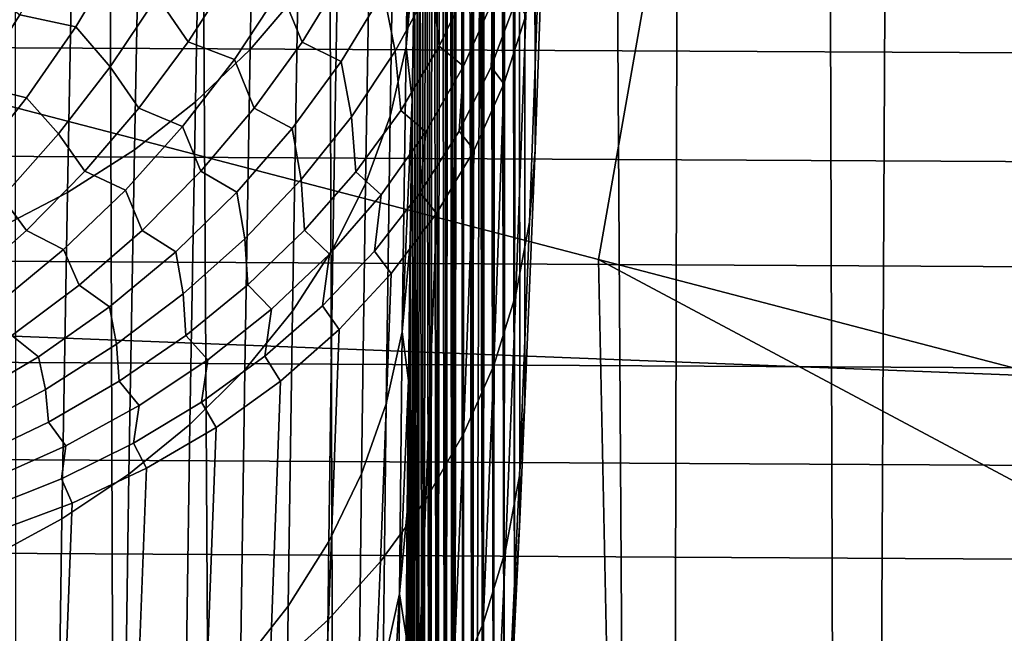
# Model space of a CAD drawing. Header units: metres. Extents: x -23 to 242, y -40 to 23.
# Tile 243 of 450: x 76.53 to 78.22, y -14.79 to -13.74. Entities that reach past the tile are written whole.
import ezdxf

# ---------------------------------------------------------------- set-up
doc = ezdxf.new("R2010")
doc.units = ezdxf.units.M
doc.layers.add('solid_10171013', color=7, linetype='CONTINUOUS')

msp = doc.modelspace()

# ---------------------------------------------------------------- linework, layer by layer
at = {"layer": 'solid_10171013'}
for points in [[(78.279602, -1.312585, 119.987442), (78.076111, -1.319882, 119.946007), (77.957283, -25.522482, 176.920624), (78.299881, -25.484135, 176.936905)], [(78.076111, -1.319882, 119.946007), (77.885521, -1.336332, 119.912155), (77.957283, -25.522482, 176.920624)], [(77.885521, -1.336332, 119.912155), (77.687111, -1.364008, 119.88208), (77.632545, -25.57803, 176.897049), (77.957283, -25.522482, 176.920624)], [(77.687111, -1.364008, 119.88208), (77.480713, -1.403638, 119.855354), (77.632545, -25.57803, 176.897049)], [(77.480713, -1.403638, 119.855354), (77.35891, -1.43177, 119.841019), (77.285042, -25.658356, 176.862946), (77.632545, -25.57803, 176.897049)], [(77.35891, -1.43177, 119.841019), (77.259872, -1.457137, 119.830032), (77.285042, -25.658356, 176.862946)], [(77.025963, -1.525386, 119.805641), (77.105217, -25.708006, 176.841873), (77.285042, -25.658356, 176.862946), (77.259872, -1.457137, 119.830032)], [(76.779129, -1.609206, 119.781021), (76.919991, -25.764688, 176.81781), (77.105217, -25.708006, 176.841873), (77.025963, -1.525386, 119.805641)], [(76.65094, -1.657381, 119.768585), (76.728935, -25.828882, 176.790558), (76.919991, -25.764688, 176.81781), (76.779129, -1.609206, 119.781021)], [(76.51915, -1.710208, 119.755974), (76.534325, -25.90023, 176.760269), (76.728935, -25.828882, 176.790558), (76.65094, -1.657381, 119.768585)], [(77.412956, -4.118424, 81.338028), (77.416595, -13.958958, 104.903931), (77.433266, -13.487743, 105.633011), (77.421776, -3.678463, 81.240959)], [(77.412956, -4.118424, 81.338028), (77.403984, -4.555848, 81.44725), (77.416595, -13.958958, 104.903931)], [(77.39489, -4.989824, 81.568375), (77.399323, -14.390687, 104.151001), (77.416595, -13.958958, 104.903931), (77.403984, -4.555848, 81.44725)], [(77.385704, -5.419877, 81.701286), (77.390511, -14.59171, 103.765648), (77.399323, -14.390687, 104.151001), (77.39489, -4.989824, 81.568375)], [(77.385704, -5.419877, 81.701286), (77.376442, -5.846385, 81.846085), (77.381622, -14.782187, 103.375587)], [(77.385704, -5.419877, 81.701286), (77.381622, -14.782187, 103.375587), (77.390511, -14.59171, 103.765648)], [(77.376442, -5.846385, 81.846085), (77.367142, -6.268453, 82.002449), (77.381622, -14.782187, 103.375587)], [(77.367142, -6.268453, 82.002449), (77.357834, -6.685653, 82.170235), (77.363724, -15.131604, 102.581032)], [(77.367142, -6.268453, 82.002449), (77.363724, -15.131604, 102.581032), (77.381622, -14.782187, 103.375587)], [(77.357834, -6.685653, 82.170235), (77.348541, -7.098331, 82.349564), (77.363724, -15.131604, 102.581032)], [(77.348541, -7.098331, 82.349564), (77.339287, -7.505612, 82.540031), (77.34584, -15.437934, 101.769958)], [(77.348541, -7.098331, 82.349564), (77.34584, -15.437934, 101.769958), (77.363724, -15.131604, 102.581032)], [(77.339287, -7.505612, 82.540031), (77.330116, -7.90712, 82.741478), (77.34584, -15.437934, 101.769958)], [(77.330116, -7.90712, 82.741478), (77.321045, -8.303163, 82.954041), (77.328156, -15.700561, 100.944214)], [(77.330116, -7.90712, 82.741478), (77.328156, -15.700561, 100.944214), (77.34584, -15.437934, 101.769958)], [(77.321045, -8.303163, 82.954041), (77.312096, -8.692895, 83.177246), (77.328156, -15.700561, 100.944214)], [(77.312096, -8.692895, 83.177246), (77.303314, -9.075996, 83.410919), (77.310867, -15.918808, 100.105888)], [(77.312096, -8.692895, 83.177246), (77.310867, -15.918808, 100.105888), (77.328156, -15.700561, 100.944214)], [(77.303314, -9.075996, 83.410919), (77.294701, -9.452734, 83.655212), (77.310867, -15.918808, 100.105888)], [(77.294701, -9.452734, 83.655212), (77.286301, -9.822297, 83.909561), (77.294182, -16.091948, 99.258102)], [(77.294701, -9.452734, 83.655212), (77.294182, -16.091948, 99.258102), (77.310867, -15.918808, 100.105888)], [(77.286301, -9.822297, 83.909561), (77.278137, -10.184416, 84.17382), (77.27829, -16.219667, 98.402855)], [(77.286301, -9.822297, 83.909561), (77.27829, -16.219667, 98.402855), (77.294182, -16.091948, 99.258102)], [(77.278137, -10.184416, 84.17382), (77.270226, -10.539316, 84.448112), (77.27829, -16.219667, 98.402855)], [(77.270226, -10.539316, 84.448112), (77.262596, -10.886238, 84.731834), (77.263351, -16.301653, 97.542229)], [(77.270226, -10.539316, 84.448112), (77.263351, -16.301653, 97.542229), (77.27829, -16.219667, 98.402855)], [(77.262596, -10.886238, 84.731834), (77.25528, -11.224964, 85.024826), (77.263351, -16.301653, 97.542229)], [(77.25528, -11.224964, 85.024826), (77.248276, -11.555678, 85.327225), (77.24955, -16.337673, 96.679352)], [(77.25528, -11.224964, 85.024826), (77.24955, -16.337673, 96.679352), (77.263351, -16.301653, 97.542229)], [(77.248276, -11.555678, 85.327225), (77.241631, -11.877666, 85.638344), (77.24955, -16.337673, 96.679352)], [(77.241631, -11.877666, 85.638344), (77.235344, -12.190756, 85.958054), (77.237038, -16.327736, 95.816284)], [(77.241631, -11.877666, 85.638344), (77.237038, -16.327736, 95.816284), (77.24955, -16.337673, 96.679352)], [(73.786926, -12.162126, 278.151978), (73.736084, -13.158262, 277.908447), (77.525085, -14.146414, 278.324738), (77.699768, -13.155432, 278.610291)], [(77.762283, -12.158971, 278.853668), (77.699768, -13.155432, 278.610291), (81.462616, -14.142085, 279.021484), (81.662148, -13.15027, 279.30661)], [(77.235344, -12.190756, 85.958054), (77.229446, -12.495094, 86.286476), (77.237038, -16.327736, 95.816284)], [(77.229446, -12.495094, 86.286476), (77.223953, -12.790014, 86.622856), (77.225945, -16.271858, 94.955009)], [(77.229446, -12.495094, 86.286476), (77.225945, -16.271858, 94.955009), (77.237038, -16.327736, 95.816284)], [(77.223953, -12.790014, 86.622856), (77.21888, -13.075388, 86.967079), (77.225945, -16.271858, 94.955009)], [(79.136246, -14.37956, 82.527496), (61.950001, -13.710911, 81.870796), (61.950001, -12.927774, 81.174362), (79.153137, -13.630587, 81.795929)], [(77.21888, -13.075388, 86.967079), (77.214241, -13.351324, 87.319244), (77.2164, -16.170288, 94.09874)], [(77.21888, -13.075388, 86.967079), (77.2164, -16.170288, 94.09874), (77.225945, -16.271858, 94.955009)], [(76.939995, -13.200727, 85.831451), (76.92894, -13.787313, 86.529922), (77.01062, -13.690911, 86.607826), (77.021523, -13.10867, 85.914597)], [(73.736084, -13.158262, 277.908447), (73.586159, -14.148391, 277.623413), (77.544098, -15.050838, 278.070862), (77.525085, -14.146414, 278.324738)], [(77.699768, -13.155432, 278.610291), (77.525085, -14.146414, 278.324738), (80.900841, -15.028711, 278.676392), (81.462616, -14.142085, 279.021484)], [(76.846603, -13.286207, 85.753952), (76.835403, -13.876846, 86.457329), (76.92894, -13.787313, 86.529922), (76.939995, -13.200727, 85.831451)], [(77.1772, -13.370214, 86.865562), (77.16851, -13.901137, 87.570923), (77.196213, -13.782496, 87.655724), (77.204758, -13.256309, 86.956665)], [(77.204758, -13.256309, 86.956665), (77.196213, -13.782496, 87.655724), (77.214241, -13.351324, 87.319244)], [(76.742271, -13.364273, 85.682854), (76.730942, -13.958633, 86.390755), (76.835403, -13.876846, 86.457329), (76.846603, -13.286207, 85.753952)], [(77.196213, -13.782496, 87.655724), (77.210045, -13.617224, 87.678551), (77.214241, -13.351324, 87.319244)], [(77.214241, -13.351324, 87.319244), (77.210045, -13.617224, 87.678551), (77.2164, -16.170288, 94.09874)], [(76.628014, -13.43416, 85.618858), (76.616562, -14.031875, 86.330856), (76.730942, -13.958633, 86.390755), (76.742271, -13.364273, 85.682854)], [(77.135361, -13.481336, 86.776474), (77.126526, -14.016893, 87.488022), (77.16851, -13.901137, 87.570923), (77.1772, -13.370214, 86.865562)], [(76.504951, -13.495183, 85.562584), (76.493393, -14.095852, 86.278214), (76.616562, -14.031875, 86.330856), (76.628014, -13.43416, 85.618858)], [(77.079651, -13.588585, 86.690285), (77.070671, -14.128631, 87.407837), (77.126526, -14.016893, 87.488022), (77.135361, -13.481336, 86.776474)], [(77.407379, -14.082794, 104.982796), (77.424286, -13.608936, 105.715881), (77.433266, -13.487743, 105.633011), (77.416595, -13.958958, 104.903931)], [(77.017815, -13.774563, 106.735832), (76.980865, -13.684128, 106.827332), (77.04892, -13.560212, 106.787163), (77.089203, -13.657169, 106.693932)], [(77.177238, -13.789775, 106.478111), (77.157135, -13.687992, 106.571762), (77.217102, -13.564916, 106.51429), (77.240379, -13.673148, 106.419945)], [(77.252563, -13.781361, 106.326218), (77.240379, -13.673148, 106.419945), (77.291138, -13.553532, 106.356018), (77.306602, -13.667831, 106.262199)], [(76.823151, -13.773882, 106.956245), (76.770081, -13.696259, 107.042297), (76.841667, -13.571504, 107.022064), (76.89875, -13.655543, 106.933205)], [(77.341492, -13.816878, 106.026657), (77.345924, -13.699268, 106.118462), (77.384117, -13.580079, 106.043472), (77.383469, -13.703594, 105.952263)], [(75.832878, -13.78096, 258.417297), (75.882835, -13.589205, 258.131622), (78.654533, -13.601978, 258.658173), (78.60495, -13.794395, 258.942688)], [(77.01062, -13.690911, 86.607826), (77.001503, -14.235256, 87.331146), (77.070671, -14.128631, 87.407837), (77.079651, -13.588585, 86.690285)], [(76.706406, -13.621028, 107.126694), (76.630539, -13.74803, 107.133301), (76.534851, -13.727837, 107.209991), (76.604744, -13.602803, 107.211342)], [(77.383743, -14.206779, 105.058601), (77.40094, -13.728787, 105.798157), (77.424286, -13.608936, 105.715881), (77.407379, -14.082794, 104.982796)], [(76.689545, -13.81671, 107.052559), (76.630539, -13.74803, 107.133301), (76.706406, -13.621028, 107.126694), (76.770081, -13.696259, 107.042297)], [(77.196213, -13.782496, 87.655724), (77.206322, -13.873026, 88.044991), (77.210045, -13.617224, 87.678551)], [(77.210045, -13.617224, 87.678551), (77.206322, -13.873026, 88.044991), (77.208511, -16.02338, 93.249565)], [(77.210045, -13.617224, 87.678551), (77.208511, -16.02338, 93.249565), (77.2164, -16.170288, 94.09874)], [(76.980865, -13.684128, 106.827332), (76.902077, -13.804164, 106.858704), (76.823151, -13.773882, 106.956245), (76.89875, -13.655543, 106.933205)], [(77.157135, -13.687992, 106.571762), (77.084831, -13.807536, 106.622055), (77.017815, -13.774563, 106.735832), (77.089203, -13.657169, 106.693932)], [(76.457893, -13.848057, 107.197975), (76.387009, -13.794171, 107.267464), (76.457809, -13.667937, 107.283905), (76.534851, -13.727837, 107.209991)], [(77.186752, -13.891321, 106.385246), (77.177238, -13.789775, 106.478111), (77.240379, -13.673148, 106.419945), (77.252563, -13.781361, 106.326218)], [(77.345924, -13.699268, 106.118462), (77.294327, -13.815666, 106.189713), (77.252563, -13.781361, 106.326218), (77.306602, -13.667831, 106.262199)], [(76.738716, -13.887577, 106.970207), (76.689545, -13.81671, 107.052559), (76.770081, -13.696259, 107.042297), (76.823151, -13.773882, 106.956245)], [(76.936012, -13.887634, 106.769844), (76.902077, -13.804164, 106.858704), (76.980865, -13.684128, 106.827332), (77.017815, -13.774563, 106.735832)], [(76.92894, -13.787313, 86.529922), (76.919693, -14.335726, 87.258705), (77.001503, -14.235256, 87.331146), (77.01062, -13.690911, 86.607826)], [(77.102303, -13.902326, 106.529968), (77.084831, -13.807536, 106.622055), (77.157135, -13.687992, 106.571762), (77.177238, -13.789775, 106.478111)], [(77.286919, -13.926708, 106.097984), (77.294327, -13.815666, 106.189713), (77.345924, -13.699268, 106.118462), (77.341492, -13.816878, 106.026657)], [(79.121178, -15.08926, 83.297096), (61.950001, -14.456623, 82.607292), (61.950001, -13.710911, 81.870796), (79.136246, -14.37956, 82.527496)], [(77.341492, -13.816878, 106.026657), (77.383469, -13.703594, 105.952263), (77.40094, -13.728787, 105.798157), (77.363464, -13.84602, 105.87896)], [(76.630539, -13.74803, 107.133301), (76.546471, -13.869864, 107.12896), (76.457893, -13.848057, 107.197975), (76.534851, -13.727837, 107.209991)], [(77.34597, -14.328041, 105.133087), (77.363464, -13.84602, 105.87896), (77.40094, -13.728787, 105.798157), (77.383743, -14.206779, 105.058601)], [(76.600838, -13.931726, 107.052757), (76.546471, -13.869864, 107.12896), (76.630539, -13.74803, 107.133301), (76.689545, -13.81671, 107.052559)], [(75.782242, -13.966457, 258.706879), (75.832878, -13.78096, 258.417297), (78.60495, -13.794395, 258.942688), (78.554665, -13.980502, 259.231171)], [(76.902077, -13.804164, 106.858704), (76.813316, -13.919168, 106.880989), (76.738716, -13.887577, 106.970207), (76.823151, -13.773882, 106.956245)], [(77.084831, -13.807536, 106.622055), (77.000908, -13.922375, 106.66468), (76.936012, -13.887634, 106.769844), (77.017815, -13.774563, 106.735832)], [(77.16851, -13.901137, 87.570923), (77.161621, -14.393567, 88.303642), (77.189445, -14.270533, 88.381889), (77.196213, -13.782496, 87.655724)], [(77.294327, -13.815666, 106.189713), (77.22982, -13.928172, 106.256561), (77.186752, -13.891321, 106.385246), (77.252563, -13.781361, 106.326218)], [(77.196213, -13.782496, 87.655724), (77.189445, -14.270533, 88.381889), (77.206322, -13.873026, 88.044991)], [(76.835403, -13.876846, 86.457329), (76.826035, -14.429054, 87.191231), (76.919693, -14.335726, 87.258705), (76.92894, -13.787313, 86.529922)], [(77.109756, -13.996741, 106.438766), (77.102303, -13.902326, 106.529968), (77.177238, -13.789775, 106.478111), (77.186752, -13.891321, 106.385246)], [(76.64621, -13.995605, 106.974945), (76.600838, -13.931726, 107.052757), (76.689545, -13.81671, 107.052559), (76.738716, -13.887577, 106.970207)], [(76.844551, -13.995347, 106.795662), (76.813316, -13.919168, 106.880989), (76.902077, -13.804164, 106.858704), (76.936012, -13.887634, 106.769844)], [(77.016281, -14.00975, 106.575035), (77.000908, -13.922375, 106.66468), (77.084831, -13.807536, 106.622055), (77.102303, -13.902326, 106.529968)], [(77.22023, -14.032101, 106.165619), (77.22982, -13.928172, 106.256561), (77.294327, -13.815666, 106.189713), (77.286919, -13.926708, 106.097984)], [(77.286919, -13.926708, 106.097984), (77.341492, -13.816878, 106.026657), (77.363464, -13.84602, 105.87896), (77.31221, -13.959503, 105.957527)], [(76.546471, -13.869864, 107.12896), (76.455025, -13.985344, 107.113716), (76.374565, -13.962367, 107.175377), (76.457893, -13.848057, 107.197975)], [(77.294434, -14.445412, 105.205513), (77.31221, -13.959503, 105.957527), (77.363464, -13.84602, 105.87896), (77.34597, -14.328041, 105.133087)], [(76.504768, -14.04023, 107.042885), (76.455025, -13.985344, 107.113716), (76.546471, -13.869864, 107.12896), (76.600838, -13.931726, 107.052757)], [(76.730942, -13.958633, 86.390755), (76.721458, -14.514329, 87.129372), (76.826035, -14.429054, 87.191231), (76.835403, -13.876846, 86.457329)], [(77.189445, -14.270533, 88.381889), (77.203056, -14.11878, 88.418571), (77.206322, -13.873026, 88.044991)], [(77.206322, -13.873026, 88.044991), (77.203056, -14.11878, 88.418571), (77.208511, -16.02338, 93.249565)], [(76.813316, -13.919168, 106.880989), (76.715446, -14.028037, 106.893967), (76.64621, -13.995605, 106.974945), (76.738716, -13.887577, 106.970207)], [(77.000908, -13.922375, 106.66468), (76.906189, -14.031384, 106.699219), (76.844551, -13.995347, 106.795662), (76.936012, -13.887634, 106.769844)], [(77.022255, -14.096688, 106.486313), (77.016281, -14.00975, 106.575035), (77.102303, -13.902326, 106.529968), (77.109756, -13.996741, 106.438766)], [(77.22982, -13.928172, 106.256561), (77.153, -14.035721, 106.318367), (77.109756, -13.996741, 106.438766), (77.186752, -13.891321, 106.385246)], [(77.126526, -14.016893, 87.488022), (77.119514, -14.513624, 88.227165), (77.161621, -14.393567, 88.303642), (77.16851, -13.901137, 87.570923)], [(76.74427, -14.096713, 106.813049), (76.715446, -14.028037, 106.893967), (76.813316, -13.919168, 106.880989), (76.844551, -13.995347, 106.795662)], [(76.546455, -14.096995, 106.970421), (76.504768, -14.04023, 107.042885), (76.600838, -13.931726, 107.052757), (76.64621, -13.995605, 106.974945)], [(76.91996, -14.111049, 106.612885), (76.906189, -14.031384, 106.699219), (77.000908, -13.922375, 106.66468), (77.016281, -14.00975, 106.575035)], [(77.142029, -14.132113, 106.228951), (77.153, -14.035721, 106.318367), (77.22982, -13.928172, 106.256561), (77.22023, -14.032101, 106.165619)], [(77.22023, -14.032101, 106.165619), (77.286919, -13.926708, 106.097984), (77.31221, -13.959503, 105.957527), (77.247673, -14.068146, 106.033096)], [(75.730949, -14.14563, 259.000153), (75.782242, -13.966457, 258.706879), (78.554665, -13.980502, 259.231171), (78.503716, -14.160224, 259.523407)], [(76.616562, -14.031875, 86.330856), (76.606979, -14.590714, 87.073738), (76.721458, -14.514329, 87.129372), (76.730942, -13.958633, 86.390755)], [(77.22963, -14.55776, 105.275208), (77.247673, -14.068146, 106.033096), (77.31221, -13.959503, 105.957527), (77.294434, -14.445412, 105.205513)], [(77.407379, -14.082794, 104.982796), (77.416595, -13.958958, 104.903931), (77.399323, -14.390687, 104.151001), (77.389854, -14.517159, 104.225777)], [(76.715446, -14.028037, 106.893967), (76.60939, -14.129725, 106.897514), (76.546455, -14.096995, 106.970421), (76.64621, -13.995605, 106.974945)], [(76.906189, -14.031384, 106.699219), (76.801598, -14.133495, 106.725319), (76.74427, -14.096713, 106.813049), (76.844551, -13.995347, 106.795662)], [(77.153, -14.035721, 106.318367), (77.064606, -14.137296, 106.374542), (77.022255, -14.096688, 106.486313), (77.109756, -13.996741, 106.438766)], [(76.925018, -14.190277, 106.527451), (76.91996, -14.111049, 106.612885), (77.016281, -14.00975, 106.575035), (77.022255, -14.096688, 106.486313)], [(77.070671, -14.128631, 87.407837), (77.063553, -14.62953, 88.153221), (77.119514, -14.513624, 88.227165), (77.126526, -14.016893, 87.488022)], [(76.493393, -14.095852, 86.278214), (76.483727, -14.657461, 87.024879), (76.606979, -14.590714, 87.073738), (76.616562, -14.031875, 86.330856)], [(76.636093, -14.190803, 106.821838), (76.60939, -14.129725, 106.897514), (76.715446, -14.028037, 106.893967), (76.74427, -14.096713, 106.813049)], [(76.814247, -14.205276, 106.643173), (76.801598, -14.133495, 106.725319), (76.906189, -14.031384, 106.699219), (76.91996, -14.111049, 106.612885)], [(77.053009, -14.225853, 106.287415), (77.064606, -14.137296, 106.374542), (77.153, -14.035721, 106.318367), (77.142029, -14.132113, 106.228951)], [(77.142029, -14.132113, 106.228951), (77.22023, -14.032101, 106.165619), (77.247673, -14.068146, 106.033096), (77.170471, -14.170898, 106.104927)], [(76.440361, -14.190833, 106.95668), (76.402252, -14.141202, 107.023033), (76.504768, -14.04023, 107.042885), (76.546455, -14.096995, 106.970421)], [(77.152184, -14.664004, 105.341476), (77.170471, -14.170898, 106.104927), (77.247673, -14.068146, 106.033096), (77.22963, -14.55776, 105.275208)], [(77.365913, -14.644931, 104.294907), (77.383743, -14.206779, 105.058601), (77.407379, -14.082794, 104.982796), (77.389854, -14.517159, 104.225777)], [(76.60939, -14.129725, 106.897514), (76.496178, -14.223255, 106.891602), (76.440361, -14.190833, 106.95668), (76.546455, -14.096995, 106.970421)], [(76.801598, -14.133495, 106.725319), (76.688156, -14.227708, 106.742744), (76.636093, -14.190803, 106.821838), (76.74427, -14.096713, 106.813049)], [(77.064606, -14.137296, 106.374542), (76.965462, -14.231935, 106.424568), (76.925018, -14.190277, 106.527451), (77.022255, -14.096688, 106.486313)], [(76.818909, -14.27668, 106.561829), (76.814247, -14.205276, 106.643173), (76.91996, -14.111049, 106.612885), (76.925018, -14.190277, 106.527451)], [(77.189445, -14.270533, 88.381889), (77.200279, -14.353856, 88.798248), (77.203056, -14.11878, 88.418571)], [(77.203056, -14.11878, 88.418571), (77.200279, -14.353856, 88.798248), (77.202354, -15.831474, 92.409393)], [(77.203056, -14.11878, 88.418571), (77.202354, -15.831474, 92.409393), (77.208511, -16.02338, 93.249565)], [(76.520996, -14.276752, 106.82196), (76.496178, -14.223255, 106.891602), (76.60939, -14.129725, 106.897514), (76.636093, -14.190803, 106.821838)], [(76.700127, -14.291554, 106.665619), (76.688156, -14.227708, 106.742744), (76.801598, -14.133495, 106.725319), (76.814247, -14.205276, 106.643173)], [(76.953972, -14.312478, 106.340485), (76.965462, -14.231935, 106.424568), (77.064606, -14.137296, 106.374542), (77.053009, -14.225853, 106.287415)], [(77.001503, -14.235256, 87.331146), (76.994278, -14.740148, 88.08252), (77.063553, -14.62953, 88.153221), (77.070671, -14.128631, 87.407837)], [(77.053009, -14.225853, 106.287415), (77.142029, -14.132113, 106.228951), (77.170471, -14.170898, 106.104927), (77.08136, -14.266774, 106.172348)], [(73.586159, -14.148391, 277.623413), (75.933647, -15.060174, 277.779755), (77.544098, -15.050838, 278.070862)], [(75.679039, -14.318407, 259.296906), (75.730949, -14.14563, 259.000153), (78.503716, -14.160224, 259.523407), (78.452141, -14.333489, 259.819214)], [(77.525085, -14.146414, 278.324738), (79.198227, -15.040302, 278.369446), (80.900841, -15.028711, 278.676392)], [(77.525085, -14.146414, 278.324738), (77.544098, -15.050838, 278.070862), (79.198227, -15.040302, 278.369446)], [(77.062828, -14.76312, 105.403694), (77.08136, -14.266774, 106.172348), (77.170471, -14.170898, 106.104927), (77.152184, -14.664004, 105.341476)], [(76.688156, -14.227708, 106.742744), (76.566986, -14.313099, 106.751312), (76.520996, -14.276752, 106.82196), (76.636093, -14.190803, 106.821838)], [(76.704865, -14.355133, 106.589134), (76.700127, -14.291554, 106.665619), (76.814247, -14.205276, 106.643173), (76.818909, -14.27668, 106.561829)], [(76.965462, -14.231935, 106.424568), (76.856522, -14.318743, 106.467964), (76.818909, -14.27668, 106.561829), (76.925018, -14.190277, 106.527451)], [(77.32785, -14.769884, 104.362846), (77.34597, -14.328041, 105.133087), (77.383743, -14.206779, 105.058601), (77.365913, -14.644931, 104.294907)], [(76.578659, -14.36908, 106.680008), (76.566986, -14.313099, 106.751312), (76.688156, -14.227708, 106.742744), (76.700127, -14.291554, 106.665619)], [(76.845795, -14.391215, 106.38768), (76.856522, -14.318743, 106.467964), (76.965462, -14.231935, 106.424568), (76.953972, -14.312478, 106.340485)], [(76.919693, -14.335726, 87.258705), (76.912361, -14.844395, 88.015755), (76.994278, -14.740148, 88.08252), (77.001503, -14.235256, 87.331146)], [(76.953972, -14.312478, 106.340485), (77.053009, -14.225853, 106.287415), (77.08136, -14.266774, 106.172348), (76.981186, -14.354846, 106.234688)], [(76.96244, -14.854151, 105.46125), (76.981186, -14.354846, 106.234688), (77.08136, -14.266774, 106.172348), (77.062828, -14.76312, 105.403694)], [(77.161621, -14.393567, 88.303642), (77.156609, -14.846127, 89.061707), (77.184525, -14.719052, 89.133179), (77.189445, -14.270533, 88.381889)], [(77.189445, -14.270533, 88.381889), (77.184525, -14.719052, 89.133179), (77.200279, -14.353856, 88.798248)], [(76.566986, -14.313099, 106.751312), (76.43927, -14.388831, 106.750946), (76.400055, -14.353775, 106.8134), (76.520996, -14.276752, 106.82196)], [(76.856522, -14.318743, 106.467964), (76.7388, -14.396899, 106.504318), (76.704865, -14.355133, 106.589134), (76.818909, -14.27668, 106.561829)], [(76.583893, -14.424942, 106.609131), (76.578659, -14.36908, 106.680008), (76.700127, -14.291554, 106.665619), (76.704865, -14.355133, 106.589134)], [(75.626549, -14.48472, 259.596954), (75.679039, -14.318407, 259.296906), (78.452141, -14.333489, 259.819214), (78.399971, -14.500227, 260.118378)], [(76.450974, -14.437128, 106.686203), (76.43927, -14.388831, 106.750946), (76.566986, -14.313099, 106.751312), (76.578659, -14.36908, 106.680008)], [(76.729454, -14.46136, 106.428596), (76.7388, -14.396899, 106.504318), (76.856522, -14.318743, 106.467964), (76.845795, -14.391215, 106.38768)], [(76.845795, -14.391215, 106.38768), (76.953972, -14.312478, 106.340485), (76.981186, -14.354846, 106.234688), (76.870918, -14.434268, 106.291359)], [(76.826035, -14.429054, 87.191231), (76.818611, -14.941251, 87.95359), (76.912361, -14.844395, 88.015755), (76.919693, -14.335726, 87.258705)], [(77.276024, -14.890813, 104.42894), (77.294434, -14.445412, 105.205513), (77.34597, -14.328041, 105.133087), (77.32785, -14.769884, 104.362846)], [(76.7388, -14.396899, 106.504318), (76.613426, -14.465664, 106.533295), (76.583893, -14.424942, 106.609131), (76.704865, -14.355133, 106.589134)], [(76.851974, -14.936223, 105.513603), (76.870918, -14.434268, 106.291359), (76.981186, -14.354846, 106.234688), (76.96244, -14.854151, 105.46125)], [(77.184525, -14.719052, 89.133179), (77.197998, -14.578013, 89.183624), (77.200279, -14.353856, 88.798248)], [(77.200279, -14.353856, 88.798248), (77.197998, -14.578013, 89.183624), (77.198013, -15.595246, 91.581276)], [(77.200279, -14.353856, 88.798248), (77.198013, -15.595246, 91.581276), (77.202354, -15.831474, 92.409393)], [(76.457069, -14.485489, 106.621643), (76.450974, -14.437128, 106.686203), (76.578659, -14.36908, 106.680008), (76.583893, -14.424942, 106.609131)], [(76.729454, -14.46136, 106.428596), (76.845795, -14.391215, 106.38768), (76.870918, -14.434268, 106.291359), (76.751625, -14.504274, 106.34182)], [(77.389854, -14.517159, 104.225777), (77.399323, -14.390687, 104.151001), (77.390511, -14.59171, 103.765648)], [(76.605988, -14.522285, 106.462852), (76.613426, -14.465664, 106.533295), (76.7388, -14.396899, 106.504318), (76.729454, -14.46136, 106.428596)], [(77.119514, -14.513624, 88.227165), (77.114426, -14.97014, 88.991882), (77.156609, -14.846127, 89.061707), (77.161621, -14.393567, 88.303642)], [(76.613426, -14.465664, 106.533295), (76.481567, -14.524386, 106.554604), (76.457069, -14.485489, 106.621643), (76.583893, -14.424942, 106.609131)], [(76.721458, -14.514329, 87.129372), (76.713943, -15.029767, 87.896629), (76.818611, -14.941251, 87.95359), (76.826035, -14.429054, 87.191231)], [(76.732506, -15.008543, 105.560242), (76.751625, -14.504274, 106.34182), (76.870918, -14.434268, 106.291359), (76.851974, -14.936223, 105.513603)], [(79.108093, -15.757766, 84.102608), (61.950001, -15.163417, 83.382332), (61.950001, -14.456623, 82.607292), (79.121178, -15.08926, 83.297096)], [(77.210938, -15.006554, 104.492554), (77.22963, -14.55776, 105.275208), (77.294434, -14.445412, 105.205513), (77.276024, -14.890813, 104.42894)], [(76.476501, -14.573445, 106.490143), (76.481567, -14.524386, 106.554604), (76.613426, -14.465664, 106.533295), (76.605988, -14.522285, 106.462852)], [(76.605988, -14.522285, 106.462852), (76.729454, -14.46136, 106.428596), (76.751625, -14.504274, 106.34182), (76.624443, -14.564189, 106.385574)], [(75.573517, -14.644513, 259.900116), (75.626549, -14.48472, 259.596954), (78.399971, -14.500227, 260.118378), (78.347244, -14.660378, 260.420746)], [(76.605186, -15.070415, 105.600716), (76.624443, -14.564189, 106.385574), (76.751625, -14.504274, 106.34182), (76.732506, -15.008543, 105.560242)], [(76.476501, -14.573445, 106.490143), (76.605988, -14.522285, 106.462852), (76.624443, -14.564189, 106.385574), (76.492111, -14.612955, 106.421837)], [(76.606979, -14.590714, 87.073738), (76.599388, -15.109076, 87.845428), (76.713943, -15.029767, 87.896629), (76.721458, -14.514329, 87.129372)], [(77.063553, -14.62953, 88.153221), (77.058372, -15.089879, 88.924385), (77.114426, -14.97014, 88.991882), (77.119514, -14.513624, 88.227165)], [(77.347664, -15.041995, 103.509186), (77.365913, -14.644931, 104.294907), (77.389854, -14.517159, 104.225777), (77.371918, -14.910792, 103.44693)], [(77.371918, -14.910792, 103.44693), (77.389854, -14.517159, 104.225777), (77.390511, -14.59171, 103.765648)], [(77.133224, -15.11599, 104.553078), (77.152184, -14.664004, 105.341476), (77.22963, -14.55776, 105.275208), (77.210938, -15.006554, 104.492554)], [(76.47123, -15.121243, 105.634644), (76.492111, -14.612955, 106.421837), (76.624443, -14.564189, 106.385574), (76.605186, -15.070415, 105.600716)], [(76.483727, -14.657461, 87.024879), (76.476059, -15.178402, 87.800491), (76.599388, -15.109076, 87.845428), (76.606979, -14.590714, 87.073738)], [(77.184525, -14.719052, 89.133179), (77.196205, -14.79147, 89.575066), (77.197998, -14.578013, 89.183624)], [(77.197998, -14.578013, 89.183624), (77.196205, -14.79147, 89.575066), (77.198013, -15.595246, 91.581276)], [(77.371918, -14.910792, 103.44693), (77.390511, -14.59171, 103.765648), (77.381622, -14.782187, 103.375587)], [(76.994278, -14.740148, 88.08252), (76.989021, -15.204171, 88.859879), (77.058372, -15.089879, 88.924385), (77.063553, -14.62953, 88.153221)], [(75.519958, -14.797806, 260.206207), (75.573517, -14.644513, 259.900116), (78.347244, -14.660378, 260.420746), (78.293976, -14.813959, 260.726105)], [(77.309296, -15.170288, 103.570396), (77.32785, -14.769884, 104.362846), (77.365913, -14.644931, 104.294907), (77.347664, -15.041995, 103.509186)], [(77.043633, -15.218068, 104.609917), (77.062828, -14.76312, 105.403694), (77.152184, -14.664004, 105.341476), (77.133224, -15.11599, 104.553078)], [(77.156609, -14.846127, 89.061707), (77.153534, -15.25744, 89.842789), (77.155495, -15.250137, 89.84639), (77.184525, -14.719052, 89.133179)], [(77.155495, -15.250137, 89.84639), (77.182076, -15.123036, 89.909065), (77.184525, -14.719052, 89.133179)], [(77.184525, -14.719052, 89.133179), (77.182076, -15.123036, 89.909065), (77.196205, -14.79147, 89.575066)], [(76.912361, -14.844395, 88.015755), (76.907028, -15.311896, 88.798988), (76.989021, -15.204171, 88.859879), (76.994278, -14.740148, 88.08252)], [(76.943016, -15.311805, 104.662529), (76.96244, -14.854151, 105.46125), (77.062828, -14.76312, 105.403694), (77.043633, -15.218068, 104.609917)], [(77.257172, -15.294437, 103.629967), (77.276024, -14.890813, 104.42894), (77.32785, -14.769884, 104.362846), (77.309296, -15.170288, 103.570396)], [(77.371918, -14.910792, 103.44693), (77.381622, -14.782187, 103.375587), (77.363724, -15.131604, 102.581032), (77.353767, -15.262581, 102.648438)]]:
    msp.add_3dface(points, dxfattribs=at)

doc.saveas('drawing.dxf')
